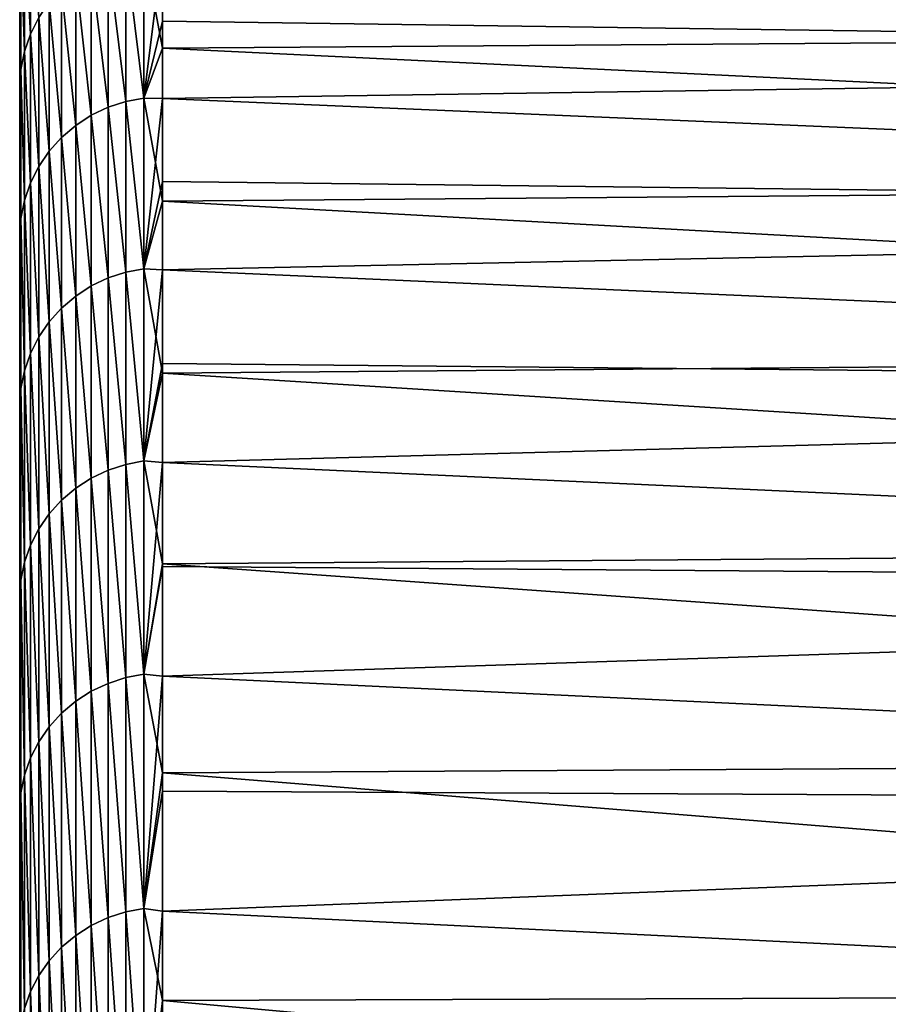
# Model space of a CAD drawing. Header units: metres. Extents: x -2 to 102, y -85 to 102.
# Tile 320 of 343: x -1.5 to 1.62, y 79.63 to 83.17. Entities that reach past the tile are written whole.
import ezdxf

# ---------------------------------------------------------------- set-up
doc = ezdxf.new("R2010")
doc.units = ezdxf.units.M
doc.layers.add('solid_21064300', color=7, linetype='CONTINUOUS')

msp = doc.modelspace()

# ---------------------------------------------------------------- linework, layer by layer
at = {"layer": 'solid_21064300'}
for points in [[(-1.5, -84.251305, 6.48038), (-1.5, 84.286781, 6), (-1.5, 83.258568, 6)], [(-1.5, -84.251305, 6.48038), (-1.5, 84.184868, 7.292993), (-1.5, 84.286781, 6)], [(-1.5, 84.184868, -7.292984), (-1.5, -84.251289, -6.480581), (-1.5, 83.258568, -6)], [(-1.5, -84.14193, 7.772629), (-1.5, 84.063087, 8.583663), (-1.5, 84.184868, 7.292993)], [(-1.5, -84.251305, 6.48038), (-1.5, -84.14193, 7.772629), (-1.5, 84.184868, 7.292993)], [(-1.5, 84.184868, -7.292984), (-1.5, -84.141914, -7.77283), (-1.5, -84.251289, -6.480581)], [(-1.5, 84.184868, -7.292984), (-1.5, 84.063087, -8.583648), (-1.5, -84.141914, -7.77283)], [(-1.5, -84.01268, 9.063438), (-1.5, 83.921539, 9.872011), (-1.5, 84.063087, 8.583663)], [(-1.5, -84.14193, 7.772629), (-1.5, -84.01268, 9.063438), (-1.5, 84.063087, 8.583663)], [(-1.5, 84.063087, -8.583648), (-1.5, -84.012657, -9.063639), (-1.5, -84.141914, -7.77283)], [(-1.5, 84.063087, -8.583648), (-1.5, 83.921547, -9.87199), (-1.5, -84.012657, -9.063639)], [(-1.5, 83.921547, -9.87199), (-1.5, -83.863564, -10.352689), (-1.5, -84.012657, -9.063639)], [(-1.5, 83.921547, -9.87199), (-1.5, 83.760231, -11.158036), (-1.5, -83.863564, -10.352689)], [(-1.5, -83.863586, 10.352489), (-1.5, 83.760223, 11.158062), (-1.5, 83.921539, 9.872011)], [(-1.5, -84.01268, 9.063438), (-1.5, -83.863586, 10.352489), (-1.5, 83.921539, 9.872011)], [(-1.5, 83.760231, -11.158036), (-1.5, -83.69474, -11.63907), (-1.5, -83.863564, -10.352689)], [(-1.5, 83.760231, -11.158036), (-1.5, 83.579056, -12.44241), (-1.5, -83.69474, -11.63907)], [(-1.5, -83.694771, 11.638869), (-1.5, 83.579056, 12.442438), (-1.5, 83.760223, 11.158062)], [(-1.5, -83.863586, 10.352489), (-1.5, -83.694771, 11.638869), (-1.5, 83.760223, 11.158062)], [(-1.5, -83.506302, 12.921931), (-1.5, 83.378098, 13.724581), (-1.5, 83.579056, 12.442438)], [(-1.5, -83.694771, 11.638869), (-1.5, -83.506302, 12.921931), (-1.5, 83.579056, 12.442438)], [(-1.5, 83.579056, -12.44241), (-1.5, -83.506271, -12.92213), (-1.5, -83.69474, -11.63907)], [(-1.5, 83.579056, -12.44241), (-1.5, 83.378105, -13.724553), (-1.5, -83.506271, -12.92213)], [(-1.482551, 83.514725, -13.700943), (-1.460884, 83.577705, -13.705757), (-1.460884, 83.119987, -16.252626)], [(-1.482551, 83.514725, 13.700943), (-1.460884, 83.119987, 16.252626), (-1.460884, 83.577705, 13.705757)], [(-1.460884, 83.119987, -16.252626), (-1.460884, 83.577705, -13.705757), (-1.431051, 83.179451, -16.258583)], [(-1.460884, 83.577705, 13.705757), (-1.460884, 83.119987, 16.252626), (-1.431051, 83.179451, 16.258583)], [(8.740137, 83.601395, -13.876985), (8.740137, 83.139313, -16.420053), (-0.986912, 83.55101, -15.627815)], [(-1.053349, 83.425529, -16.270369), (-0.986912, 83.55101, -15.627815), (-0.986912, 83.069145, -18.014368)], [(8.740137, 83.139313, -16.420053), (-0.986912, 83.069145, -18.014368), (-0.986912, 83.55101, -15.627815)], [(-1.495667, 83.449493, -13.695459), (-1.482551, 83.514725, -13.700943), (-1.482551, 83.057198, -16.245836)], [(-1.495667, 83.449493, 13.695459), (-1.482551, 83.05719, 16.245836), (-1.482551, 83.514725, 13.700943)], [(-1.482551, 83.057198, -16.245836), (-1.482551, 83.514725, -13.700943), (-1.460884, 83.119987, -16.252626)], [(-1.482551, 83.514725, 13.700943), (-1.482551, 83.05719, 16.245836), (-1.460884, 83.119987, 16.252626)], [(8.740137, 83.030327, 16.962572), (8.740137, 83.509003, 14.422576), (-0.986912, 83.42556, 16.284235)], [(-1.5, -84.490196, -1.297634), (-1.5, 83.465836, -1.201142), (-1.5, 83.396744, -3.601473)], [(-1.5, -84.500145, -0.000101), (-1.5, 83.465836, 1.201142), (-1.5, 83.465836, -1.201142)], [(-1.5, -84.490196, -1.297634), (-1.5, -84.500145, -0.000101), (-1.5, 83.465836, -1.201142)], [(-1.5, -84.460342, 2.594059), (-1.5, 83.396744, 3.601473), (-1.5, 83.465836, 1.201142)], [(-1.5, -84.490196, 1.297433), (-1.5, -84.460342, 2.594059), (-1.5, 83.465836, 1.201142)], [(-1.5, -84.500145, -0.000101), (-1.5, -84.490196, 1.297433), (-1.5, 83.465836, 1.201142)], [(-1.495667, 83.449493, 13.695459), (-1.5, 83.378098, 13.724581), (-1.5, 83.157539, 15.003366)], [(-1.495667, 83.449493, 13.695459), (-1.5, 83.157539, 15.003366), (-1.495667, 82.99218, 16.238312)], [(-1.495667, 82.99218, -16.23831), (-1.5, 83.378105, -13.724553), (-1.495667, 83.449493, -13.695459)], [(-1.495667, 82.99218, -16.23831), (-1.495667, 83.449493, -13.695459), (-1.482551, 83.057198, -16.245836)], [(-1.495667, 83.449493, 13.695459), (-1.495667, 82.99218, 16.238312), (-1.482551, 83.05719, 16.245836)], [(-1.182359, 83.392876, -16.272797), (-1.118908, 83.413475, -16.272165), (-1.118908, 82.877342, -18.813194)], [(-1.182359, 83.392876, 16.272797), (-1.118908, 82.877342, 18.813194), (-1.118908, 83.413475, 16.272165)], [(-1.118908, 83.413475, -16.272165), (-1.053349, 83.425529, -16.270369), (-1.053349, 82.889442, -18.811808)], [(-1.118908, 83.413475, 16.272165), (-1.053349, 82.889442, 18.811808), (-1.053349, 83.425529, 16.270369)], [(-1.118908, 82.877342, -18.813194), (-1.118908, 83.413475, -16.272165), (-1.053349, 82.889442, -18.811808)], [(-1.118908, 83.413475, 16.272165), (-1.118908, 82.877342, 18.813194), (-1.053349, 82.889442, 18.811808)], [(-0.986912, 83.42556, 16.284235), (-1.053349, 83.425529, 16.270369), (-1.053349, 82.889442, 18.811808)], [(-0.986912, 83.166565, 17.559118), (-0.986912, 83.42556, 16.284235), (-1.053349, 82.889442, 18.811808)], [(-1.053349, 82.889442, -18.811808), (-1.053349, 83.425529, -16.270369), (-0.986912, 83.069145, -18.014368)], [(8.740137, 83.030327, 16.962572), (-0.986912, 83.42556, 16.284235), (-0.986912, 83.166565, 17.559118)], [(-1.5, -84.410553, -3.890428), (-1.5, 83.396744, -3.601473), (-1.5, 83.258568, -6)], [(-1.5, -84.340858, 5.185972), (-1.5, 83.258568, 6), (-1.5, 83.396744, 3.601473)], [(-1.5, -84.460335, -2.594261), (-1.5, -84.490196, -1.297634), (-1.5, 83.396744, -3.601473)], [(-1.5, -84.410553, -3.890428), (-1.5, -84.460335, -2.594261), (-1.5, 83.396744, -3.601473)], [(-1.5, -84.410561, 3.890227), (-1.5, -84.340858, 5.185972), (-1.5, 83.396744, 3.601473)], [(-1.5, -84.460342, 2.594059), (-1.5, -84.410561, 3.890227), (-1.5, 83.396744, 3.601473)], [(-1.5, 83.378105, -13.724553), (-1.5, -83.298012, -14.202691), (-1.5, -83.506271, -12.92213)], [(-1.5, 83.378105, -13.724553), (-1.5, 83.157539, -15.003337), (-1.5, -83.298012, -14.202691)], [(-1.495667, 82.99218, -16.23831), (-1.5, 83.157539, -15.003337), (-1.5, 83.378105, -13.724553)], [(-1.5, -83.29805, 14.202492), (-1.5, 83.157539, 15.003366), (-1.5, 83.378098, 13.724581)], [(-1.5, -83.506302, 12.921931), (-1.5, -83.29805, 14.202492), (-1.5, 83.378098, 13.724581)], [(-1.298501, 83.327667, -16.270489), (-1.242579, 83.364105, -16.27224), (-1.242579, 82.828018, -18.811665)], [(-1.298501, 83.327667, 16.270489), (-1.242579, 82.828018, 18.811665), (-1.242579, 83.364105, 16.27224)], [(-1.242579, 83.364105, -16.27224), (-1.182359, 83.392876, -16.272797), (-1.182359, 82.85675, -18.81315)], [(-1.242579, 83.364105, 16.27224), (-1.182359, 82.85675, 18.81315), (-1.182359, 83.392876, 16.272797)], [(-1.242579, 82.828018, -18.811665), (-1.242579, 83.364105, -16.27224), (-1.182359, 82.85675, -18.81315)], [(-1.242579, 83.364105, 16.27224), (-1.242579, 82.828018, 18.811665), (-1.182359, 82.85675, 18.81315)], [(-1.182359, 82.85675, -18.81315), (-1.182359, 83.392876, -16.272797), (-1.118908, 82.877342, -18.813194)], [(-1.182359, 83.392876, 16.272797), (-1.182359, 82.85675, 18.81315), (-1.118908, 82.877342, 18.813194)], [(-1.349133, 83.284218, -16.267599), (-1.298501, 83.327667, -16.270489), (-1.298501, 82.791664, -18.808748)], [(-1.349133, 83.284218, 16.267599), (-1.298501, 82.791664, 18.808748), (-1.298501, 83.327667, 16.270489)], [(-1.298501, 82.791664, -18.808748), (-1.298501, 83.327667, -16.270489), (-1.242579, 82.828018, -18.811665)], [(-1.298501, 83.327667, 16.270489), (-1.298501, 82.791664, 18.808748), (-1.242579, 82.828018, 18.811665)], [(-1.5, -84.340851, -5.186173), (-1.5, -84.410553, -3.890428), (-1.5, 83.258568, -6)], [(-1.5, -84.251289, -6.480581), (-1.5, -84.340851, -5.186173), (-1.5, 83.258568, -6)], [(-1.5, -84.340858, 5.185972), (-1.5, -84.251305, 6.48038), (-1.5, 83.258568, 6)], [(-1.393579, 83.234512, -16.263611), (-1.349133, 83.284218, -16.267599), (-1.349133, 82.748337, -18.804478)], [(-1.393579, 83.234512, 16.263611), (-1.349133, 82.748337, 18.804478), (-1.349133, 83.284218, 16.267599)], [(-1.349133, 82.748337, -18.804478), (-1.349133, 83.284218, -16.267599), (-1.298501, 82.791664, -18.808748)], [(-1.349133, 83.284218, 16.267599), (-1.349133, 82.748337, 18.804478), (-1.298501, 82.791664, 18.808748)], [(-1.431051, 83.179451, -16.258583), (-1.393579, 83.234512, -16.263611), (-1.393579, 82.698792, -18.798916)], [(-1.431051, 83.179451, 16.258583), (-1.393579, 82.698792, 18.798916), (-1.393579, 83.234512, 16.263611)], [(-1.393579, 82.698792, -18.798916), (-1.393579, 83.234512, -16.263611), (-1.349133, 82.748337, -18.804478)], [(-1.393579, 83.234512, 16.263611), (-1.393579, 82.698792, 18.798916), (-1.349133, 82.748337, 18.804478)], [(-1.5, -83.070129, 15.479966), (-1.5, 82.917488, 16.277851), (-1.5, 83.157539, 15.003366)], [(-1.495667, 82.99218, 16.238312), (-1.5, 83.157539, 15.003366), (-1.5, 82.917488, 16.277851)], [(-1.5, -83.29805, 14.202492), (-1.5, -83.070129, 15.479966), (-1.5, 83.157539, 15.003366)], [(-1.5, 83.157539, -15.003337), (-1.5, -83.070091, -15.480164), (-1.5, -83.298012, -14.202691)], [(-1.5, 83.157539, -15.003337), (-1.5, 82.917496, -16.277821), (-1.5, -83.070091, -15.480164)], [(-1.495667, 82.99218, -16.23831), (-1.5, 82.917496, -16.277821), (-1.5, 83.157539, -15.003337)], [(-1.460884, 83.119987, -16.252626), (-1.431051, 83.179451, -16.258583), (-1.431051, 82.643921, -18.79215)], [(-1.460884, 83.119987, 16.252626), (-1.431051, 82.643921, 18.79215), (-1.431051, 83.179451, 16.258583)], [(-1.431051, 82.643921, -18.79215), (-1.431051, 83.179451, -16.258583), (-1.393579, 82.698792, -18.798916)], [(-1.431051, 83.179451, 16.258583), (-1.431051, 82.643921, 18.79215), (-1.393579, 82.698792, 18.798916)], [(-0.986912, 82.888092, 18.829887), (-0.986912, 83.166565, 17.559118), (-1.053349, 82.889442, 18.811808)], [(8.740137, 83.030327, 16.962572), (-0.986912, 83.166565, 17.559118), (-0.986912, 82.888092, 18.829887)], [(-1.482551, 83.057198, -16.245836), (-1.460884, 83.119987, -16.252626), (-1.460884, 82.584686, -18.784325)], [(-1.482551, 83.05719, 16.245836), (-1.460884, 82.584686, 18.784325), (-1.460884, 83.119987, 16.252626)], [(-1.460884, 82.584686, -18.784325), (-1.460884, 83.119987, -16.252626), (-1.431051, 82.643921, -18.79215)], [(-1.460884, 83.119987, 16.252626), (-1.460884, 82.584686, 18.784325), (-1.431051, 82.643921, 18.79215)], [(8.740137, 83.139313, -16.420053), (8.740137, 82.599899, -18.947847), (-0.986912, 83.069145, -18.014368)], [(-1.495667, 82.99218, -16.23831), (-1.482551, 83.057198, -16.245836), (-1.482551, 82.522133, -18.775564)], [(-1.495667, 82.99218, 16.238312), (-1.482551, 82.522133, 18.775564), (-1.482551, 83.05719, 16.245836)], [(-1.482551, 82.522133, -18.775564), (-1.482551, 83.057198, -16.245836), (-1.460884, 82.584686, -18.784325)], [(-1.482551, 83.05719, 16.245836), (-1.482551, 82.522133, 18.775564), (-1.460884, 82.584686, 18.784325)], [(-1.053349, 82.889442, -18.811808), (-0.986912, 83.069145, -18.014368), (-0.986912, 82.519119, -20.386143)], [(8.740137, 82.599899, -18.947847), (-0.986912, 82.519119, -20.386143), (-0.986912, 83.069145, -18.014368)], [(8.740137, 82.474411, 19.48679), (8.740137, 83.030327, 16.962572), (-0.986912, 82.888092, 18.829887)], [(-1.495667, 82.99218, 16.238312), (-1.5, 82.917488, 16.277851), (-1.5, 82.657806, 17.548872)], [(-1.495667, 82.99218, 16.238312), (-1.5, 82.657806, 17.548872), (-1.495667, 82.45739, 18.766005)], [(-1.495667, 82.45739, -18.766005), (-1.5, 82.917496, -16.277821), (-1.495667, 82.99218, -16.23831)], [(-1.495667, 82.45739, -18.766005), (-1.495667, 82.99218, -16.23831), (-1.482551, 82.522133, -18.775564)], [(-1.495667, 82.99218, 16.238312), (-1.495667, 82.45739, 18.766005), (-1.482551, 82.522133, 18.775564)], [(-1.5, 82.917496, -16.277821), (-1.5, -82.822662, -16.753647), (-1.5, -83.070091, -15.480164)], [(-1.5, 82.917496, -16.277821), (-1.5, 82.657814, -17.548841), (-1.5, -82.822662, -16.753647)], [(-1.495667, 82.45739, -18.766005), (-1.5, 82.657814, -17.548841), (-1.5, 82.917496, -16.277821)], [(-1.5, -82.822708, 16.75345), (-1.5, 82.657806, 17.548872), (-1.5, 82.917488, 16.277851)], [(-1.5, -83.070129, 15.479966), (-1.5, -82.822708, 16.75345), (-1.5, 82.917488, 16.277851)], [(-1.182359, 82.85675, -18.81315), (-1.118908, 82.877342, -18.813194), (-1.118908, 82.263832, -21.336657)], [(-1.182359, 82.85675, 18.81315), (-1.118908, 82.263832, 21.336657), (-1.118908, 82.877342, 18.813194)], [(-1.118908, 82.877342, -18.813194), (-1.053349, 82.889442, -18.811808), (-1.053349, 82.275955, -21.335682)], [(-1.118908, 82.877342, 18.813194), (-1.053349, 82.275955, 21.335682), (-1.053349, 82.889442, 18.811808)], [(-1.118908, 82.263832, -21.336657), (-1.118908, 82.877342, -18.813194), (-1.053349, 82.275955, -21.335682)], [(-1.118908, 82.877342, 18.813194), (-1.118908, 82.263832, 21.336657), (-1.053349, 82.275955, 21.335682)], [(-1.053349, 82.275955, -21.335682), (-1.053349, 82.889442, -18.811808), (-0.986912, 82.519119, -20.386143)], [(-0.986912, 82.888092, 18.829887), (-1.053349, 82.889442, 18.811808), (-1.053349, 82.275955, 21.335682)], [(-0.986912, 82.590202, 20.096245), (-0.986912, 82.888092, 18.829887), (-1.053349, 82.275955, 21.335682)], [(8.740137, 82.474411, 19.48679), (-0.986912, 82.888092, 18.829887), (-0.986912, 82.590202, 20.096245)], [(-1.242579, 82.828018, -18.811665), (-1.182359, 82.85675, -18.81315), (-1.182359, 82.243256, -21.335939)], [(-1.242579, 82.828018, 18.811665), (-1.182359, 82.243256, 21.335939), (-1.182359, 82.85675, 18.81315)], [(-1.182359, 82.243256, -21.335939), (-1.182359, 82.85675, -18.81315), (-1.118908, 82.263832, -21.336657)], [(-1.182359, 82.85675, 18.81315), (-1.182359, 82.243256, 21.335939), (-1.118908, 82.263832, 21.336657)], [(-1.298501, 82.791664, -18.808748), (-1.242579, 82.828018, -18.811665), (-1.242579, 82.2146, -21.333525)], [(-1.298501, 82.791664, 18.808748), (-1.242579, 82.2146, 21.333525), (-1.242579, 82.828018, 18.811665)], [(-1.242579, 82.2146, -21.333525), (-1.242579, 82.828018, -18.811665), (-1.182359, 82.243256, -21.335939)], [(-1.242579, 82.828018, 18.811665), (-1.242579, 82.2146, 21.333525), (-1.182359, 82.243256, 21.335939)], [(-1.349133, 82.748337, -18.804478), (-1.298501, 82.791664, -18.808748), (-1.298501, 82.178368, -21.329449)], [(-1.349133, 82.748337, 18.804478), (-1.298501, 82.178368, 21.329449), (-1.298501, 82.791664, 18.808748)], [(-1.298501, 82.178368, -21.329449), (-1.298501, 82.791664, -18.808748), (-1.242579, 82.2146, -21.333525)], [(-1.298501, 82.791664, 18.808748), (-1.298501, 82.178368, 21.329449), (-1.242579, 82.2146, 21.333525)], [(-1.393579, 82.698792, -18.798916), (-1.349133, 82.748337, -18.804478), (-1.349133, 82.135201, -21.323799)], [(-1.393579, 82.698792, 18.798916), (-1.349133, 82.135201, 21.323799), (-1.349133, 82.748337, 18.804478)], [(-1.349133, 82.135201, -21.323799), (-1.349133, 82.748337, -18.804478), (-1.298501, 82.178368, -21.329449)], [(-1.349133, 82.748337, 18.804478), (-1.349133, 82.135201, 21.323799), (-1.298501, 82.178368, 21.329449)], [(-1.431051, 82.643921, -18.79215), (-1.393579, 82.698792, -18.798916), (-1.393579, 82.085861, -21.316671)], [(-1.431051, 82.643921, 18.79215), (-1.393579, 82.085861, 21.316671), (-1.393579, 82.698792, 18.798916)], [(-1.393579, 82.085861, -21.316671), (-1.393579, 82.698792, -18.798916), (-1.349133, 82.135201, -21.323799)], [(-1.393579, 82.698792, 18.798916), (-1.393579, 82.085861, 21.316671), (-1.349133, 82.135201, 21.323799)], [(-1.5, 82.657814, -17.548841), (-1.5, -82.555786, -18.022743), (-1.5, -82.822662, -16.753647)], [(-1.5, 82.657814, -17.548841), (-1.5, 82.378601, -18.816017), (-1.5, -82.555786, -18.022743)], [(-1.495667, 82.45739, -18.766005), (-1.5, 82.378601, -18.816017), (-1.5, 82.657814, -17.548841)], [(-1.5, -82.555832, 18.022547), (-1.5, 82.378593, 18.816048), (-1.5, 82.657806, 17.548872)], [(-1.495667, 82.45739, 18.766005), (-1.5, 82.657806, 17.548872), (-1.5, 82.378593, 18.816048)], [(-1.5, -82.822708, 16.75345), (-1.5, -82.555832, 18.022547), (-1.5, 82.657806, 17.548872)], [(-1.460884, 82.584686, -18.784325), (-1.431051, 82.643921, -18.79215), (-1.431051, 82.031235, -21.308176)], [(-1.460884, 82.584686, 18.784325), (-1.431051, 82.031235, 21.308176), (-1.431051, 82.643921, 18.79215)], [(-1.431051, 82.031235, -21.308176), (-1.431051, 82.643921, -18.79215), (-1.393579, 82.085861, -21.316671)], [(-1.431051, 82.643921, 18.79215), (-1.431051, 82.031235, 21.308176), (-1.393579, 82.085861, 21.316671)], [(-1.482551, 82.522133, -18.775564), (-1.460884, 82.584686, -18.784325), (-1.460884, 81.972282, -21.298487)], [(-1.482551, 82.522133, 18.775564), (-1.460884, 81.972282, 21.298487), (-1.460884, 82.584686, 18.784325)], [(-1.460884, 81.972282, -21.298487), (-1.460884, 82.584686, -18.784325), (-1.431051, 82.031235, -21.308176)], [(-1.460884, 82.584686, 18.784325), (-1.460884, 81.972282, 21.298487), (-1.431051, 82.031235, 21.308176)], [(-0.986912, 82.272964, 21.357897), (-0.986912, 82.590202, 20.096245), (-1.053349, 82.275955, 21.335682)], [(8.740137, 82.599899, -18.947847), (8.740137, 81.983643, -21.458014), (-0.986912, 82.519119, -20.386143)], [(8.740137, 82.474411, 19.48679), (-0.986912, 82.590202, 20.096245), (-0.986912, 82.272964, 21.357897)], [(-1.495667, 82.45739, -18.766005), (-1.482551, 82.522133, -18.775564), (-1.482551, 81.910049, -21.287766)], [(-1.495667, 82.45739, 18.766005), (-1.482551, 81.910049, 21.287767), (-1.482551, 82.522133, 18.775564)], [(-1.482551, 81.910049, -21.287766), (-1.482551, 82.522133, -18.775564), (-1.460884, 81.972282, -21.298487)], [(-1.482551, 82.522133, 18.775564), (-1.482551, 81.910049, 21.287767), (-1.460884, 81.972282, 21.298487)], [(-1.053349, 82.275955, -21.335682), (-0.986912, 82.519119, -20.386143), (-0.986912, 81.90139, -22.74119)], [(8.740137, 81.983643, -21.458014), (-0.986912, 81.90139, -22.74119), (-0.986912, 82.519119, -20.386143)], [(-1.495667, 82.45739, 18.766005), (-1.5, 82.378593, 18.816048), (-1.5, 82.080032, 20.078518)], [(-1.495667, 82.45739, 18.766005), (-1.5, 82.080032, 20.078518), (-1.495667, 81.845634, 21.276182)], [(-1.495667, 81.845634, -21.276182), (-1.5, 82.378601, -18.816017), (-1.495667, 82.45739, -18.766005)], [(-1.495667, 81.845634, -21.276182), (-1.495667, 82.45739, -18.766005), (-1.482551, 81.910049, -21.287766)], [(-1.495667, 82.45739, 18.766005), (-1.495667, 81.845634, 21.276182), (-1.482551, 81.910049, 21.287767)], [(8.740137, 81.841782, 21.99288), (8.740137, 82.474411, 19.48679), (-0.986912, 82.272964, 21.357897)], [(-1.5, 82.378601, -18.816017), (-1.5, -82.269318, -19.288204), (-1.5, -82.555786, -18.022743)], [(-1.5, 82.378601, -18.816017), (-1.5, 82.08004, -20.078485), (-1.5, -82.269318, -19.288204)], [(-1.495667, 81.845634, -21.276182), (-1.5, 82.08004, -20.078485), (-1.5, 82.378601, -18.816017)], [(-1.5, -82.269363, 19.288008), (-1.5, 82.080032, 20.078518), (-1.5, 82.378593, 18.816048)], [(-1.5, -82.555832, 18.022547), (-1.5, -82.269363, 19.288008), (-1.5, 82.378593, 18.816048)], [(-1.118908, 82.263832, -21.336657), (-1.053349, 82.275955, -21.335682), (-1.053349, 81.585632, -23.839632)], [(-1.118908, 82.263832, 21.336657), (-1.053349, 81.585632, 23.839632), (-1.053349, 82.275955, 21.335682)], [(-1.053349, 81.585632, -23.839632), (-1.053349, 82.275955, -21.335682), (-0.986912, 81.90139, -22.74119)], [(-0.986912, 82.272964, 21.357897), (-1.053349, 82.275955, 21.335682), (-1.053349, 81.585632, 23.839632)], [(-0.986912, 81.936455, 22.614544), (-0.986912, 82.272964, 21.357897), (-1.053349, 81.585632, 23.839632)], [(8.740137, 81.841782, 21.99288), (-0.986912, 82.272964, 21.357897), (-0.986912, 81.936455, 22.614544)], [(-1.242579, 82.2146, -21.333525), (-1.182359, 82.243256, -21.335939), (-1.182359, 81.552971, -23.838804)], [(-1.242579, 82.2146, 21.333525), (-1.182359, 81.552971, 23.838804), (-1.182359, 82.243256, 21.335939)], [(-1.182359, 82.243256, -21.335939), (-1.118908, 82.263832, -21.336657), (-1.118908, 81.573502, -23.840197)], [(-1.182359, 82.243256, 21.335939), (-1.118908, 81.573502, 23.840197), (-1.118908, 82.263832, 21.336657)], [(-1.182359, 81.552971, -23.838804), (-1.182359, 82.243256, -21.335939), (-1.118908, 81.573502, -23.840197)], [(-1.182359, 82.243256, 21.335939), (-1.182359, 81.552971, 23.838804), (-1.118908, 81.573502, 23.840197)], [(-1.118908, 81.573502, -23.840197), (-1.118908, 82.263832, -21.336657), (-1.053349, 81.585632, -23.839632)], [(-1.118908, 82.263832, 21.336657), (-1.118908, 81.573502, 23.840197), (-1.053349, 81.585632, 23.839632)], [(-1.298501, 82.178368, -21.329449), (-1.242579, 82.2146, -21.333525), (-1.242579, 81.524414, -23.835466)], [(-1.298501, 82.178368, 21.329449), (-1.242579, 81.524414, 23.835466), (-1.242579, 82.2146, 21.333525)], [(-1.242579, 81.524414, -23.835466), (-1.242579, 82.2146, -21.333525), (-1.182359, 81.552971, -23.838804)], [(-1.242579, 82.2146, 21.333525), (-1.242579, 81.524414, 23.835466), (-1.182359, 81.552971, 23.838804)], [(-1.349133, 82.135201, -21.323799), (-1.298501, 82.178368, -21.329449), (-1.298501, 81.488335, -23.830233)], [(-1.349133, 82.135201, 21.323799), (-1.298501, 81.488335, 23.830233), (-1.298501, 82.178368, 21.329449)], [(-1.298501, 81.488335, -23.830233), (-1.298501, 82.178368, -21.329449), (-1.242579, 81.524414, -23.835466)], [(-1.298501, 82.178368, 21.329449), (-1.298501, 81.488335, 23.830233), (-1.242579, 81.524414, 23.835466)], [(-1.393579, 82.085861, -21.316671), (-1.349133, 82.135201, -21.323799), (-1.349133, 81.445381, -23.823214)], [(-1.393579, 82.085861, 21.316671), (-1.349133, 81.445381, 23.823214), (-1.349133, 82.135201, 21.323799)], [(-1.349133, 81.445381, -23.823214), (-1.349133, 82.135201, -21.323799), (-1.298501, 81.488335, -23.830233)], [(-1.349133, 82.135201, 21.323799), (-1.349133, 81.445381, 23.823214), (-1.298501, 81.488335, 23.830233)], [(-1.5, 82.08004, -20.078485), (-1.5, -81.963432, -20.549263), (-1.5, -82.269318, -19.288204)], [(-1.5, 82.08004, -20.078485), (-1.5, 81.762238, -21.335756), (-1.5, -81.963432, -20.549263)], [(-1.495667, 81.845634, -21.276182), (-1.5, 81.762238, -21.335756), (-1.5, 82.08004, -20.078485)], [(-1.5, -81.963478, 20.549068), (-1.5, 81.76223, 21.335789), (-1.5, 82.080032, 20.078518)], [(-1.495667, 81.845634, 21.276182), (-1.5, 82.080032, 20.078518), (-1.5, 81.76223, 21.335789)], [(-1.5, -82.269363, 19.288008), (-1.5, -81.963478, 20.549068), (-1.5, 82.080032, 20.078518)], [(-1.431051, 82.031235, -21.308176), (-1.393579, 82.085861, -21.316671), (-1.393579, 81.396301, -23.814524)], [(-1.431051, 82.031235, 21.308176), (-1.393579, 81.396301, 23.814524), (-1.393579, 82.085861, 21.316671)], [(-1.393579, 81.396301, -23.814524), (-1.393579, 82.085861, -21.316671), (-1.349133, 81.445381, -23.823214)], [(-1.393579, 82.085861, 21.316671), (-1.393579, 81.396301, 23.814524), (-1.349133, 81.445381, 23.823214)], [(-1.460884, 81.972282, -21.298487), (-1.431051, 82.031235, -21.308176), (-1.431051, 81.34198, -23.804308)], [(-1.460884, 81.972282, 21.298487), (-1.431051, 81.34198, 23.804308), (-1.431051, 82.031235, 21.308176)], [(-1.431051, 81.34198, -23.804308), (-1.431051, 82.031235, -21.308176), (-1.393579, 81.396301, -23.814524)], [(-1.431051, 82.031235, 21.308176), (-1.431051, 81.34198, 23.804308), (-1.393579, 81.396301, 23.814524)], [(8.740137, 81.983643, -21.458014), (8.740137, 81.291122, -23.948221), (-0.986912, 81.90139, -22.74119)], [(-1.482551, 81.910049, -21.287766), (-1.460884, 81.972282, -21.298487), (-1.460884, 81.283363, -23.792768)], [(-1.482551, 81.910049, 21.287767), (-1.460884, 81.283363, 23.792768), (-1.460884, 81.972282, 21.298487)], [(-1.460884, 81.283363, -23.792768), (-1.460884, 81.972282, -21.298487), (-1.431051, 81.34198, -23.804308)], [(-1.460884, 81.972282, 21.298487), (-1.460884, 81.283363, 23.792768), (-1.431051, 81.34198, 23.804308)], [(-0.986912, 81.58075, 23.865896), (-0.986912, 81.936455, 22.614544), (-1.053349, 81.585632, 23.839632)], [(8.740137, 81.841782, 21.99288), (-0.986912, 81.936455, 22.614544), (-0.986912, 81.58075, 23.865896)], [(-1.495667, 81.845634, -21.276182), (-1.482551, 81.910049, -21.287766), (-1.482551, 81.221497, -23.780098)], [(-1.495667, 81.845634, 21.276182), (-1.482551, 81.221497, 23.780098), (-1.482551, 81.910049, 21.287767)], [(-1.482551, 81.221497, -23.780098), (-1.482551, 81.910049, -21.287766), (-1.460884, 81.283363, -23.792768)], [(-1.482551, 81.910049, 21.287767), (-1.482551, 81.221497, 23.780098), (-1.460884, 81.283363, 23.792768)], [(-1.053349, 81.585632, -23.839632), (-0.986912, 81.90139, -22.74119), (-0.986912, 81.216469, -25.077578)], [(8.740137, 81.291122, -23.948221), (-0.986912, 81.216469, -25.077578), (-0.986912, 81.90139, -22.74119)], [(-1.495667, 81.845634, 21.276182), (-1.5, 81.76223, 21.335789), (-1.5, 81.424988, 22.588644)], [(-1.495667, 81.845634, 21.276182), (-1.5, 81.424988, 22.588644), (-1.495667, 81.157486, 23.7665)], [(-1.495667, 81.157486, -23.7665), (-1.5, 81.762238, -21.335756), (-1.495667, 81.845634, -21.276182)], [(-1.495667, 81.157486, -23.7665), (-1.495667, 81.845634, -21.276182), (-1.482551, 81.221497, -23.780098)], [(-1.495667, 81.845634, 21.276182), (-1.495667, 81.157486, 23.7665), (-1.482551, 81.221497, 23.780098)], [(8.740137, 81.133018, 24.478512), (8.740137, 81.841782, 21.99288), (-0.986912, 81.58075, 23.865896)], [(-1.5, 81.762238, -21.335756), (-1.5, -81.638344, -21.805029), (-1.5, -81.963432, -20.549263)], [(-1.5, 81.762238, -21.335756), (-1.5, 81.424995, -22.58861), (-1.5, -81.638344, -21.805029)], [(-1.495667, 81.157486, -23.7665), (-1.5, 81.424995, -22.58861), (-1.5, 81.762238, -21.335756)], [(-1.5, -81.638397, 21.804834), (-1.5, 81.424988, 22.588644), (-1.5, 81.76223, 21.335789)], [(-1.5, -81.963478, 20.549068), (-1.5, -81.638397, 21.804834), (-1.5, 81.76223, 21.335789)], [(-1.182359, 81.552971, -23.838804), (-1.118908, 81.573502, -23.840197), (-1.118908, 80.806999, -26.321474)], [(-1.182359, 81.552971, 23.838804), (-1.118908, 80.806999, 26.321474), (-1.118908, 81.573502, 23.840197)], [(-1.118908, 81.573502, -23.840197), (-1.053349, 81.585632, -23.839632), (-1.053349, 80.81913, -26.321321)], [(-1.118908, 81.573502, 23.840197), (-1.053349, 80.81913, 26.321321), (-1.053349, 81.585632, 23.839632)], [(-1.118908, 80.806999, -26.321474), (-1.118908, 81.573502, -23.840197), (-1.053349, 80.81913, -26.321321)], [(-1.118908, 81.573502, 23.840197), (-1.118908, 80.806999, 26.321474), (-1.053349, 80.81913, 26.321321)], [(-1.053349, 80.81913, -26.321321), (-1.053349, 81.585632, -23.839632), (-0.986912, 81.216469, -25.077578)], [(-0.986912, 81.58075, 23.865896), (-1.053349, 81.585632, 23.839632), (-1.053349, 80.81913, 26.321321)], [(-0.986912, 81.20594, 25.111656), (-0.986912, 81.58075, 23.865896), (-1.053349, 80.81913, 26.321321)], [(8.740137, 81.133018, 24.478512), (-0.986912, 81.58075, 23.865896), (-0.986912, 81.20594, 25.111656)], [(-1.298501, 81.488335, -23.830233), (-1.242579, 81.524414, -23.835466), (-1.242579, 80.75811, -26.315153)], [(-1.298501, 81.488335, 23.830233), (-1.242579, 80.75811, 26.315153), (-1.242579, 81.524414, 23.835466)], [(-1.242579, 81.524414, -23.835466), (-1.182359, 81.552971, -23.838804), (-1.182359, 80.78653, -26.31941)], [(-1.242579, 81.524414, 23.835466), (-1.182359, 80.78653, 26.31941), (-1.182359, 81.552971, 23.838804)], [(-1.242579, 80.75811, -26.315153), (-1.242579, 81.524414, -23.835466), (-1.182359, 80.78653, -26.31941)], [(-1.242579, 81.524414, 23.835466), (-1.242579, 80.75811, 26.315153), (-1.182359, 80.78653, 26.31941)], [(-1.182359, 80.78653, -26.31941), (-1.182359, 81.552971, -23.838804), (-1.118908, 80.806999, -26.321474)], [(-1.182359, 81.552971, 23.838804), (-1.182359, 80.78653, 26.31941), (-1.118908, 80.806999, 26.321474)], [(-1.349133, 81.445381, -23.823214), (-1.298501, 81.488335, -23.830233), (-1.298501, 80.722229, -26.308767)], [(-1.349133, 81.445381, 23.823214), (-1.298501, 80.722229, 26.308767), (-1.298501, 81.488335, 23.830233)], [(-1.298501, 80.722229, -26.308767), (-1.298501, 81.488335, -23.830233), (-1.242579, 80.75811, -26.315153)], [(-1.298501, 81.488335, 23.830233), (-1.298501, 80.722229, 26.308767), (-1.242579, 80.75811, 26.315153)], [(-1.5, 81.424995, -22.58861), (-1.5, -81.29406, -23.055435), (-1.5, -81.638344, -21.805029)], [(-1.5, 81.424995, -22.58861), (-1.5, 81.068512, -23.836349), (-1.5, -81.29406, -23.055435)], [(-1.495667, 81.157486, -23.7665), (-1.5, 81.068512, -23.836349), (-1.5, 81.424995, -22.58861)], [(-1.5, -81.294113, 23.055243), (-1.5, 81.068504, 23.836386), (-1.5, 81.424988, 22.588644)], [(-1.495667, 81.157486, 23.7665), (-1.5, 81.424988, 22.588644), (-1.5, 81.068504, 23.836386)], [(-1.5, -81.638397, 21.804834), (-1.5, -81.294113, 23.055243), (-1.5, 81.424988, 22.588644)], [(-1.393579, 81.396301, -23.814524), (-1.349133, 81.445381, -23.823214), (-1.349133, 80.67952, -26.300385)], [(-1.393579, 81.396301, 23.814524), (-1.349133, 80.67952, 26.300385), (-1.349133, 81.445381, 23.823214)], [(-1.349133, 80.67952, -26.300385), (-1.349133, 81.445381, -23.823214), (-1.298501, 80.722229, -26.308767)], [(-1.349133, 81.445381, 23.823214), (-1.349133, 80.67952, 26.300385), (-1.298501, 80.722229, 26.308767)], [(-1.431051, 81.34198, -23.804308), (-1.393579, 81.396301, -23.814524), (-1.393579, 80.630753, -26.290144)], [(-1.431051, 81.34198, 23.804308), (-1.393579, 80.630753, 26.290144), (-1.393579, 81.396301, 23.814524)], [(-1.393579, 80.630753, -26.290144), (-1.393579, 81.396301, -23.814524), (-1.349133, 80.67952, -26.300385)], [(-1.393579, 81.396301, 23.814524), (-1.393579, 80.630753, 26.290144), (-1.349133, 80.67952, 26.300385)], [(-1.460884, 81.283363, -23.792768), (-1.431051, 81.34198, -23.804308), (-1.431051, 80.576782, -26.278219)], [(-1.460884, 81.283363, 23.792768), (-1.431051, 80.576782, 26.278219), (-1.431051, 81.34198, 23.804308)], [(-1.431051, 80.576782, -26.278219), (-1.431051, 81.34198, -23.804308), (-1.393579, 80.630753, -26.290144)], [(-1.431051, 81.34198, 23.804308), (-1.431051, 80.576782, 26.278219), (-1.393579, 80.630753, 26.290144)], [(-1.482551, 81.221497, -23.780098), (-1.460884, 81.283363, -23.792768), (-1.460884, 80.518562, -26.264839)], [(-1.482551, 81.221497, 23.780098), (-1.460884, 80.518562, 26.264839), (-1.460884, 81.283363, 23.792768)], [(-1.460884, 80.518562, -26.264839), (-1.460884, 81.283363, -23.792768), (-1.431051, 80.576782, -26.278219)], [(-1.460884, 81.283363, 23.792768), (-1.460884, 80.518562, 26.264839), (-1.431051, 80.576782, 26.278219)], [(8.740137, 81.291122, -23.948221), (8.740137, 80.522987, -26.416149), (-0.986912, 81.216469, -25.077578)], [(-1.495667, 81.157486, -23.7665), (-1.482551, 81.221497, -23.780098), (-1.482551, 80.45713, -26.250231)], [(-1.495667, 81.157486, 23.7665), (-1.482551, 80.45713, 26.250231), (-1.482551, 81.221497, 23.780098)], [(-1.482551, 80.45713, -26.250231), (-1.482551, 81.221497, -23.780098), (-1.460884, 80.518562, -26.264839)], [(-1.482551, 81.221497, 23.780098), (-1.482551, 80.45713, 26.250231), (-1.460884, 80.518562, 26.264839)], [(-1.053349, 80.81913, -26.321321), (-0.986912, 81.216469, -25.077578), (-0.986912, 80.464912, -27.393393)], [(-0.986912, 80.812103, 26.351534), (-0.986912, 81.20594, 25.111656), (-1.053349, 80.81913, 26.321321)], [(8.740137, 80.522987, -26.416149), (-0.986912, 80.464912, -27.393393), (-0.986912, 81.216469, -25.077578)], [(8.740137, 81.133018, 24.478512), (-0.986912, 81.20594, 25.111656), (-0.986912, 80.812103, 26.351534)], [(-1.495667, 81.157486, 23.7665), (-1.5, 81.068504, 23.836386), (-1.5, 80.693039, 25.078115)], [(-1.495667, 81.157486, 23.7665), (-1.5, 80.693039, 25.078115), (-1.495667, 80.393585, 26.234634)], [(-1.495667, 80.393585, -26.234634), (-1.5, 81.068512, -23.836349), (-1.495667, 81.157486, -23.7665)], [(-1.495667, 80.393585, -26.234634), (-1.495667, 81.157486, -23.7665), (-1.482551, 80.45713, -26.250231)], [(-1.495667, 81.157486, 23.7665), (-1.495667, 80.393585, 26.234634), (-1.482551, 80.45713, 26.250231)], [(8.740137, 80.348778, 26.941372), (8.740137, 81.133018, 24.478512), (-0.986912, 80.812103, 26.351534)], [(-1.5, 81.068512, -23.836349), (-1.5, -80.930443, -24.301001), (-1.5, -81.29406, -23.055435)], [(-1.5, 81.068512, -23.836349), (-1.5, 80.693054, -25.078077), (-1.5, -80.930443, -24.301001)], [(-1.495667, 80.393585, -26.234634), (-1.5, 80.693054, -25.078077), (-1.5, 81.068512, -23.836349)], [(-1.5, -80.930496, 24.300808), (-1.5, 80.693039, 25.078115), (-1.5, 81.068504, 23.836386)], [(-1.5, -81.294113, 23.055243), (-1.5, -80.930496, 24.300808), (-1.5, 81.068504, 23.836386)], [(-1.118908, 80.806999, -26.321474), (-1.053349, 80.81913, -26.321321), (-1.053349, 79.977158, -28.778431)], [(-1.118908, 80.806999, 26.321474), (-1.053349, 79.977158, 28.778431), (-1.053349, 80.81913, 26.321321)], [(-1.053349, 79.977158, -28.778431), (-1.053349, 80.81913, -26.321321), (-0.986912, 80.464912, -27.393393)], [(-0.986912, 80.812103, 26.351534), (-1.053349, 80.81913, 26.321321), (-1.053349, 79.977158, 28.778431)], [(-1.242579, 80.75811, -26.315153), (-1.182359, 80.78653, -26.31941), (-1.182359, 79.944664, -28.77544)], [(-1.242579, 80.75811, 26.315153), (-1.182359, 79.944664, 28.77544), (-1.182359, 80.78653, 26.31941)], [(-1.182359, 80.78653, -26.31941), (-1.118908, 80.806999, -26.321474), (-1.118908, 79.965042, -28.778173)], [(-1.182359, 80.78653, 26.31941), (-1.118908, 79.965042, 28.778173), (-1.118908, 80.806999, 26.321474)], [(-1.182359, 79.944664, -28.77544), (-1.182359, 80.78653, -26.31941), (-1.118908, 79.965042, -28.778173)], [(-1.182359, 80.78653, 26.31941), (-1.182359, 79.944664, 28.77544), (-1.118908, 79.965042, 28.778173)], [(-1.118908, 79.965042, -28.778173), (-1.118908, 80.806999, -26.321474), (-1.053349, 79.977158, -28.778431)], [(-1.118908, 80.806999, 26.321474), (-1.118908, 79.965042, 28.778173), (-1.053349, 79.977158, 28.778431)], [(-0.986912, 80.399345, 27.585239), (-0.986912, 80.812103, 26.351534), (-1.053349, 79.977158, 28.778431)], [(8.740137, 80.348778, 26.941372), (-0.986912, 80.812103, 26.351534), (-0.986912, 80.399345, 27.585239)], [(-1.298501, 80.722229, -26.308767), (-1.242579, 80.75811, -26.315153), (-1.242579, 79.916397, -28.770269)], [(-1.298501, 80.722229, 26.308767), (-1.242579, 79.916397, 28.770269), (-1.242579, 80.75811, 26.315153)], [(-1.242579, 79.916397, -28.770269), (-1.242579, 80.75811, -26.315153), (-1.182359, 79.944664, -28.77544)], [(-1.242579, 80.75811, 26.315153), (-1.242579, 79.916397, 28.770269), (-1.182359, 79.944664, 28.77544)], [(-1.349133, 80.67952, -26.300385), (-1.298501, 80.722229, -26.308767), (-1.298501, 79.880753, -28.762737)], [(-1.349133, 80.67952, 26.300385), (-1.298501, 79.880753, 28.762737), (-1.298501, 80.722229, 26.308767)], [(-1.298501, 79.880753, -28.762737), (-1.298501, 80.722229, -26.308767), (-1.242579, 79.916397, -28.770269)], [(-1.298501, 80.722229, 26.308767), (-1.298501, 79.880753, 28.762737), (-1.242579, 79.916397, 28.770269)], [(-1.5, 80.693054, -25.078077), (-1.5, -80.547752, -25.540871), (-1.5, -80.930443, -24.301001)], [(-1.5, 80.693054, -25.078077), (-1.5, 80.29866, -26.313547), (-1.5, -80.547752, -25.540871)], [(-1.495667, 80.393585, -26.234634), (-1.5, 80.29866, -26.313547), (-1.5, 80.693054, -25.078077)], [(-1.5, -80.547813, 25.54068), (-1.5, 80.298645, 26.313583), (-1.5, 80.693039, 25.078115)], [(-1.495667, 80.393585, 26.234634), (-1.5, 80.693039, 25.078115), (-1.5, 80.298645, 26.313583)], [(-1.5, -80.930496, 24.300808), (-1.5, -80.547813, 25.54068), (-1.5, 80.693039, 25.078115)], [(-1.393579, 80.630753, -26.290144), (-1.349133, 80.67952, -26.300385), (-1.349133, 79.838341, -28.753)], [(-1.393579, 80.630753, 26.290144), (-1.349133, 79.838341, 28.753), (-1.349133, 80.67952, 26.300385)], [(-1.349133, 79.838341, -28.753), (-1.349133, 80.67952, -26.300385), (-1.298501, 79.880753, -28.762737)], [(-1.349133, 80.67952, 26.300385), (-1.349133, 79.838341, 28.753), (-1.298501, 79.880753, 28.762737)], [(-1.431051, 80.576782, -26.278219), (-1.393579, 80.630753, -26.290144), (-1.393579, 79.789925, -28.741222)], [(-1.431051, 80.576782, 26.278219), (-1.393579, 79.789925, 28.741222), (-1.393579, 80.630753, 26.290144)], [(-1.393579, 79.789925, -28.741222), (-1.393579, 80.630753, -26.290144), (-1.349133, 79.838341, -28.753)], [(-1.393579, 80.630753, 26.290144), (-1.393579, 79.789925, 28.741222), (-1.349133, 79.838341, 28.753)], [(-1.460884, 80.518562, -26.264839), (-1.431051, 80.576782, -26.278219), (-1.431051, 79.736366, -28.727596)], [(-1.460884, 80.518562, 26.264839), (-1.431051, 79.736366, 28.727596), (-1.431051, 80.576782, 26.278219)], [(-1.431051, 79.736366, -28.727596), (-1.431051, 80.576782, -26.278219), (-1.393579, 79.789925, -28.741222)], [(-1.431051, 80.576782, 26.278219), (-1.431051, 79.736366, 28.727596), (-1.393579, 79.789925, 28.741222)], [(-1.482551, 80.45713, -26.250231), (-1.460884, 80.518562, -26.264839), (-1.460884, 79.678596, -28.712391)], [(-1.482551, 80.45713, 26.250231), (-1.460884, 79.678596, 28.712391), (-1.460884, 80.518562, 26.264839)], [(-1.460884, 79.678596, -28.712391), (-1.460884, 80.518562, -26.264839), (-1.431051, 79.736366, -28.727596)], [(-1.460884, 80.518562, 26.264839), (-1.460884, 79.678596, 28.712391), (-1.431051, 79.736366, 28.727596)], [(8.740137, 80.522987, -26.416149), (8.740137, 79.679939, -28.859507), (-0.986912, 80.464912, -27.393393)], [(-1.053349, 79.977158, -28.778431), (-0.986912, 80.464912, -27.393393), (-0.986912, 79.647339, -29.686731)], [(8.740137, 79.679939, -28.859507), (-0.986912, 79.647339, -29.686731), (-0.986912, 80.464912, -27.393393)], [(-1.495667, 80.393585, -26.234634), (-1.482551, 80.45713, -26.250231), (-1.482551, 79.617661, -28.69586)], [(-1.495667, 80.393585, 26.234634), (-1.482551, 79.617661, 28.69586), (-1.482551, 80.45713, 26.250231)], [(-1.482551, 79.617661, -28.69586), (-1.482551, 80.45713, -26.250231), (-1.460884, 79.678596, -28.712391)], [(-1.482551, 80.45713, 26.250231), (-1.482551, 79.617661, 28.69586), (-1.460884, 79.678596, 28.712391)], [(-1.495667, 80.393585, 26.234634), (-1.5, 80.298645, 26.313583), (-1.5, 79.885132, 27.543444)], [(-1.495667, 80.393585, 26.234634), (-1.5, 79.885132, 27.543444), (-1.495667, 79.554634, 28.67828)], [(-1.495667, 79.554634, -28.67828), (-1.5, 80.29866, -26.313547), (-1.495667, 80.393585, -26.234634)], [(-1.495667, 79.554634, -28.67828), (-1.495667, 80.393585, -26.234634), (-1.482551, 79.617661, -28.69586)], [(-1.495667, 80.393585, 26.234634), (-1.495667, 79.554634, 28.67828), (-1.482551, 79.617661, 28.69586)], [(-0.986912, 79.967751, 28.812485), (-0.986912, 80.399345, 27.585239), (-1.053349, 79.977158, 28.778431)], [(8.740137, 80.348778, 26.941372), (-0.986912, 80.399345, 27.585239), (-0.986912, 79.967751, 28.812485)], [(8.740137, 79.489799, 29.379171), (8.740137, 80.348778, 26.941372), (-0.986912, 79.967751, 28.812485)], [(-1.5, 80.29866, -26.313547), (-1.5, -80.146255, -26.77417), (-1.5, -80.547752, -25.540871)], [(-1.5, 80.29866, -26.313547), (-1.5, 79.885139, -27.543406), (-1.5, -80.146255, -26.77417)], [(-1.495667, 79.554634, -28.67828), (-1.5, 79.885139, -27.543406), (-1.5, 80.29866, -26.313547)], [(-1.5, -80.146324, 26.773979), (-1.5, 79.885132, 27.543444), (-1.5, 80.298645, 26.313583)], [(-1.5, -80.547813, 25.54068), (-1.5, -80.146324, 26.773979), (-1.5, 80.298645, 26.313583)], [(-1.118908, 79.965042, -28.778173), (-1.053349, 79.977158, -28.778431), (-1.053349, 79.060501, -31.208668)], [(-1.118908, 79.965042, 28.778173), (-1.053349, 79.060501, 31.208668), (-1.053349, 79.977158, 28.778431)], [(-1.053349, 79.060501, -31.208668), (-1.053349, 79.977158, -28.778431), (-0.986912, 79.647339, -29.686731)], [(-0.986912, 79.967751, 28.812485), (-1.053349, 79.977158, 28.778431), (-1.053349, 79.060501, 31.208668)], [(-0.986912, 79.517418, 30.03298), (-0.986912, 79.967751, 28.812485), (-1.053349, 79.060501, 31.208668)], [(8.740137, 79.489799, 29.379171), (-0.986912, 79.967751, 28.812485), (-0.986912, 79.517418, 30.03298)], [(-1.242579, 79.916397, -28.770269), (-1.182359, 79.944664, -28.77544), (-1.182359, 79.028145, -31.204603)], [(-1.242579, 79.916397, 28.770269), (-1.182359, 79.028145, 31.204603), (-1.182359, 79.944664, 28.77544)], [(-1.182359, 79.944664, -28.77544), (-1.118908, 79.965042, -28.778173), (-1.118908, 79.048409, -31.208)], [(-1.182359, 79.944664, 28.77544), (-1.118908, 79.048409, 31.208), (-1.118908, 79.965042, 28.778173)], [(-1.182359, 79.028145, -31.204603), (-1.182359, 79.944664, -28.77544), (-1.118908, 79.048409, -31.208)], [(-1.182359, 79.944664, 28.77544), (-1.182359, 79.028145, 31.204603), (-1.118908, 79.048409, 31.208)], [(-1.118908, 79.048409, -31.208), (-1.118908, 79.965042, -28.778173), (-1.053349, 79.060501, -31.208668)], [(-1.118908, 79.965042, 28.778173), (-1.118908, 79.048409, 31.208), (-1.053349, 79.060501, 31.208668)], [(-1.298501, 79.880753, -28.762737), (-1.242579, 79.916397, -28.770269), (-1.242579, 79.000076, -31.198523)], [(-1.298501, 79.880753, 28.762737), (-1.242579, 79.000076, 31.198523), (-1.242579, 79.916397, 28.770269)], [(-1.242579, 79.000076, -31.198523), (-1.242579, 79.916397, -28.770269), (-1.182359, 79.028145, -31.204603)], [(-1.242579, 79.916397, 28.770269), (-1.242579, 79.000076, 31.198523), (-1.182359, 79.028145, 31.204603)], [(-1.5, 79.885139, -27.543406), (-1.5, -79.72583, -28.001226), (-1.5, -80.146255, -26.77417)], [(-1.5, 79.885139, -27.543406), (-1.5, 79.452782, -28.766859), (-1.5, -79.72583, -28.001226)], [(-1.495667, 79.554634, -28.67828), (-1.5, 79.452782, -28.766859), (-1.5, 79.885139, -27.543406)], [(-1.5, -79.725899, 28.001036), (-1.5, 79.452766, 28.766897), (-1.5, 79.885132, 27.543444)], [(-1.495667, 79.554634, 28.67828), (-1.5, 79.885132, 27.543444), (-1.5, 79.452766, 28.766897)], [(-1.5, -80.146324, 26.773979), (-1.5, -79.725899, 28.001036), (-1.5, 79.885132, 27.543444)], [(-1.349133, 79.838341, -28.753), (-1.298501, 79.880753, -28.762737), (-1.298501, 78.964691, -31.189854)], [(-1.349133, 79.838341, 28.753), (-1.298501, 78.964691, 31.189854), (-1.298501, 79.880753, 28.762737)], [(-1.298501, 78.964691, -31.189854), (-1.298501, 79.880753, -28.762737), (-1.242579, 79.000076, -31.198523)], [(-1.298501, 79.880753, 28.762737), (-1.298501, 78.964691, 31.189854), (-1.242579, 79.000076, 31.198523)], [(-1.393579, 79.789925, -28.741222), (-1.349133, 79.838341, -28.753), (-1.349133, 78.922615, -31.178774)], [(-1.393579, 79.789925, 28.741222), (-1.349133, 78.922615, 31.178774), (-1.349133, 79.838341, 28.753)], [(-1.349133, 78.922615, -31.178774), (-1.349133, 79.838341, -28.753), (-1.298501, 78.964691, -31.189854)], [(-1.349133, 79.838341, 28.753), (-1.349133, 78.922615, 31.178774), (-1.298501, 78.964691, 31.189854)], [(-1.431051, 79.736366, -28.727596), (-1.393579, 79.789925, -28.741222), (-1.393579, 78.874603, -31.165466)], [(-1.431051, 79.736366, 28.727596), (-1.393579, 78.874603, 31.165466), (-1.393579, 79.789925, 28.741222)], [(-1.393579, 78.874603, -31.165466), (-1.393579, 79.789925, -28.741222), (-1.349133, 78.922615, -31.178774)], [(-1.393579, 79.789925, 28.741222), (-1.393579, 78.874603, 31.165466), (-1.349133, 78.922615, 31.178774)], [(-1.460884, 79.678596, -28.712391), (-1.431051, 79.736366, -28.727596), (-1.431051, 78.82151, -31.150158)], [(-1.460884, 79.678596, 28.712391), (-1.431051, 78.82151, 31.150158), (-1.431051, 79.736366, 28.727596)], [(-1.431051, 78.82151, -31.150158), (-1.431051, 79.736366, -28.727596), (-1.393579, 78.874603, -31.165466)], [(-1.431051, 79.736366, 28.727596), (-1.431051, 78.82151, 31.150158), (-1.393579, 78.874603, 31.165466)], [(-1.482551, 79.617661, -28.69586), (-1.460884, 79.678596, -28.712391), (-1.460884, 78.764259, -31.133141)], [(-1.482551, 79.617661, 28.69586), (-1.460884, 78.764259, 31.133141), (-1.460884, 79.678596, 28.712391)], [(-1.460884, 78.764259, -31.133141), (-1.460884, 79.678596, -28.712391), (-1.431051, 78.82151, -31.150158)], [(-1.460884, 79.678596, 28.712391), (-1.460884, 78.764259, 31.133141), (-1.431051, 78.82151, 31.150158)], [(-1.053349, 79.060501, -31.208668), (-0.986912, 79.647339, -29.686731), (-0.986912, 78.764412, -31.955713)], [(8.740137, 79.679939, -28.859507), (8.740137, 78.762772, -31.276016), (-0.986912, 79.647339, -29.686731)], [(8.740137, 78.762772, -31.276016), (-0.986912, 78.764412, -31.955713), (-0.986912, 79.647339, -29.686731)]]:
    msp.add_3dface(points, dxfattribs=at)

doc.saveas('drawing.dxf')
